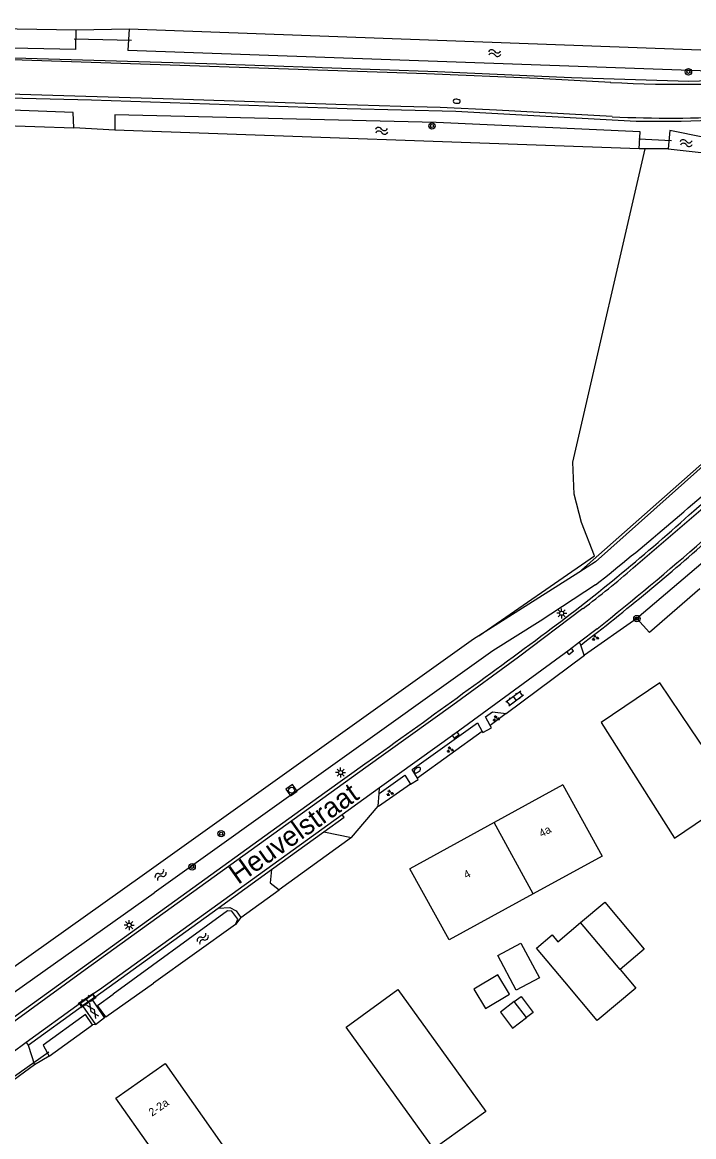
# Model space of a CAD drawing. Extents: x 136000 to 141000, y 400494 to 402006.
# Drawn here: x 137496.6 to 137580.5, y 400817.6 to 400956.8 of the extents above; entities that cross this region are included whole.
import ezdxf

# ---------------------------------------------------------------- set-up
doc = ezdxf.new("R2010")
doc.units = 0
for name, color, linetype in [('gg-anno-huisnummerreeks BGT', 7, 'Continuous'), ('gg-anno-openbare ruimte label', 7, 'Continuous'), ('gg-bbg-bijgebouw', 7, 'Continuous'), ('gg-bbg-gedigitaliseerde bebouwing', 7, 'Continuous'), ('gg-bbg-gedigitaliseerde bijgebouw', 7, 'Continuous'), ('gg-bbg-hoofdgebouw', 7, 'Continuous'), ('gg-bbg-luifel en loopbrug', 7, 'Continuous'), ('gg-bbg-tussenscheiding', 7, 'Continuous'), ('gg-knt-bronhoudergrens', 7, 'Continuous'), ('gg-knt-verharding', 7, 'Continuous'), ('gg-kntw-bovenkant insteek waterloop', 7, 'Continuous'), ('gg-kwrk-duiker nz buis', 7, 'Continuous'), ('gt-bbg-plantopografie pand', 7, 'Continuous'), ('gt-grn-groengrens', 7, 'Continuous'), ('gt-grn-vlakafsluiter', 7, 'Continuous'), ('gt-grn-weggrens', 7, 'Continuous'), ('gt-symb-boom', 7, 'Continuous'), ('gt-symb-brandkraan', 7, 'Continuous'), ('gt-symb-gesloten verharding', 7, 'Continuous'), ('gt-symb-groenvak', 7, 'Continuous'), ('gt-symb-klinker verharding', 7, 'Continuous'), ('gt-symb-kolk', 7, 'Continuous'), ('gt-symb-lichtmast', 7, 'Continuous'), ('gt-symb-rioolschacht', 7, 'Continuous'), ('gt-symb-watersymbool', 7, 'Continuous')]:
    doc.layers.add(name, color=color, linetype=linetype)

# ---------------------------------------------------------------- blocks, each defined once
blk = doc.blocks.new('gt0-WA')
at = {"layer": 'gt-symb-watersymbool'}
for centre, start, end in [((-0.32, 0.02), 28.0725, 151.9275), ((0.43, 0.42), 208.0725, 331.9275), ((-0.32, -0.43), 28.0725, 151.9275), ((0.43, -0.03), 208.0725, 331.9275)]:
    blk.add_arc(centre, 0.425, start, end, dxfattribs=at)
blk = doc.blocks.new('gt0-BOOM')
at = {"layer": 'gt-symb-boom'}
for radius in [0.4, 0.2]:
    blk.add_circle((0, 0), radius, dxfattribs=at)
blk = doc.blocks.new('gt0-GRVAK')
at = {"layer": 'gt-symb-groenvak'}
for p, q in [((-0.11, 0.19), (-0.23, 0.24)), ((-0.18, 0.15), (0.09, 0.15)), ((-0.09, 0.21), (-0.16, 0.32)), ((-0.05, 0.21), (-0.05, 0.39)), ((0, 0.21), (0.06, 0.32)), ((0.02, 0.19), (0.13, 0.24)), ((0.26, -0.05), (0.2, 0.06)), ((0.3, -0.05), (0.3, 0.13)), ((0.35, -0.05), (0.41, 0.06)), ((-0.24, -0.23), (-0.36, -0.18)), ((-0.32, -0.26), (-0.05, -0.26)), ((-0.23, -0.21), (-0.29, -0.09)), ((-0.18, -0.2), (-0.18, -0.02)), ((-0.14, -0.21), (-0.07, -0.09)), ((-0.12, -0.23), (0, -0.18)), ((0.24, -0.07), (0.12, -0.02)), ((0.17, -0.11), (0.44, -0.11)), ((0.37, -0.07), (0.49, -0.02))]:
    blk.add_line(p, q, dxfattribs=at)
blk = doc.blocks.new('gt0-KOLK')
at = {"layer": 'gt-symb-kolk'}
blk.add_lwpolyline([(0, 0), (0.38, 0), (0.38, 0.4), (-0.38, 0.4), (-0.38, 0), (0, 0)], dxfattribs=at)
blk = doc.blocks.new('gt0-BR')
at = {"layer": 'gt-symb-brandkraan'}
for centre, radius, start, end in [((-0.24, 0), 0.206, 107.5669, 252.4331), ((0.6, -2.66), 3, 106.892, 107.5669), ((0, -0.69), 0.938, 73.108, 106.892), ((-0.6, -2.66), 3, 72.4331, 73.108), ((0.24, 0), 0.206, 287.567, 72.4331), ((0.6, 2.66), 3, 252.4331, 253.108), ((0, 0.69), 0.938, 253.108, 286.8921), ((-0.6, 2.66), 3, 286.8921, 287.567)]:
    blk.add_arc(centre, radius, start, end, dxfattribs=at)
blk = doc.blocks.new('gt0-KL1')
at = {"layer": 'gt-symb-klinker verharding'}
for p, q in [((-1.15, 0.3), (1.15, 0.3)), ((-1, -0.3), (-1, 0.3)), ((-0.5, 0.3), (-0.5, 0.45)), ((0, -0.3), (0, 0.3)), ((0.5, 0.3), (0.5, 0.45)), ((1, -0.3), (1, 0.3)), ((-1.15, -0.3), (1.15, -0.3)), ((-0.5, -0.45), (-0.5, -0.3)), ((0.5, -0.45), (0.5, -0.3))]:
    blk.add_line(p, q, dxfattribs=at)
blk = doc.blocks.new('gt0-LMAST')
at = {"layer": 'gt-symb-lichtmast'}
for p, q in [((-0.18, 0.17), (-0.45, 0.44)), ((-0.01, 0.25), (-0.01, 0.62)), ((0.17, 0.17), (0.44, 0.44)), ((-0.26, 0), (-0.63, 0)), ((-0.18, -0.18), (-0.45, -0.45)), ((-0.01, -0.25), (-0.01, -0.63)), ((0.44, -0.45), (0.17, -0.18)), ((0.24, 0), (0.62, 0))]:
    blk.add_line(p, q, dxfattribs=at)
blk.add_circle((-0.01, 0), 0.25, dxfattribs=at)
blk = doc.blocks.new('gt0-GESVH1')
at = {"layer": 'gt-symb-gesloten verharding'}
for p, q in [((-0.99, -0.26), (0.01, 0.24)), ((0.01, -0.26), (-0.99, 0.24)), ((0.01, 0.24), (1.01, -0.26)), ((1.01, 0.24), (0.01, -0.26))]:
    blk.add_line(p, q, dxfattribs=at)
blk = doc.blocks.new('gt0-RS')
at = {"layer": 'gt-symb-rioolschacht'}
blk.add_lwpolyline([(-0.5, -0.5), (0.5, -0.5), (0.5, 0.5), (-0.5, 0.5)], close=True, dxfattribs=at)
blk.add_circle((0, 0), 0.375, dxfattribs=at)

msp = doc.modelspace()

# ---------------------------------------------------------------- linework, layer by layer
at = {"layer": 'gg-bbg-bijgebouw'}
for p, q in [((137576.29, 400874.25), (137568.97, 400869.29)), ((137568.97, 400869.29), (137578.16, 400854.85))]:
    msp.add_line(p, q, dxfattribs=at)
at = {"layer": 'gg-bbg-gedigitaliseerde bebouwing'}
for p, q in [((137569.09, 400852.59), (137560.45, 400847.89)), ((137549.95, 400842.13), (137545.07, 400851.01)), ((137560.45, 400847.89), (137549.95, 400842.13))]:
    msp.add_line(p, q, dxfattribs=at)
at = {"layer": 'gg-bbg-gedigitaliseerde bijgebouw'}
for p, q in [((137557.5, 400835.36), (137556.07, 400837.77)), ((137559.62, 400832.44), (137558.1, 400834.43))]:
    msp.add_line(p, q, dxfattribs=at)
for points in [[(137578.16, 400854.85), (137585.9, 400860.1), (137584.23, 400862.55), (137580.2, 400868.49), (137576.29, 400874.25)], [(137566.4, 400844.32), (137569.41, 400846.86), (137574.35, 400840.99), (137571.34, 400838.45)], [(137564.42, 400836.89), (137560.87, 400841.11), (137562.83, 400842.76), (137563.54, 400841.91), (137566.4, 400844.32)], [(137556.07, 400837.77), (137553.06, 400835.97), (137554.5, 400833.57), (137557.5, 400835.36)], [(137571.34, 400838.45), (137573.3, 400836.13), (137568.48, 400832.07), (137564.42, 400836.89)], [(137558.1, 400834.43), (137556.38, 400833.11), (137557.89, 400831.12), (137559.62, 400832.44)]]:
    msp.add_lwpolyline(points, dxfattribs=at)
at = {"layer": 'gg-bbg-hoofdgebouw'}
for p, q in [((137564.19, 400861.51), (137555.6, 400856.79)), ((137564.19, 400861.51), (137569.09, 400852.59)), ((137555.6, 400856.79), (137545.07, 400851.01))]:
    msp.add_line(p, q, dxfattribs=at)
msp.add_lwpolyline([(137526.17, 400810.02), (137517.38, 400803.78), (137509.94, 400814.35), (137512.57, 400816.3), (137508.31, 400822.37), (137514.45, 400826.68), (137526.17, 400810.02)], dxfattribs=at)
at = {"layer": 'gg-bbg-luifel en loopbrug'}
for points in [[(137556.05, 400840.18), (137558.94, 400841.73), (137561.26, 400837.4), (137558.36, 400835.85), (137556.05, 400840.18)], [(137558.1, 400834.43), (137558.96, 400835.08), (137560.47, 400833.09), (137559.62, 400832.44)]]:
    msp.add_lwpolyline(points, dxfattribs=at)
at = {"layer": 'gg-bbg-tussenscheiding'}
for p, q in [((137560.45, 400847.89), (137555.6, 400856.79)), ((137571.34, 400838.45), (137566.4, 400844.32))]:
    msp.add_line(p, q, dxfattribs=at)
at = {"layer": 'gg-knt-bronhoudergrens'}
msp.add_lwpolyline([(137553.66, 400880.12), (137568.13, 400890.11), (137566.51, 400894.27), (137565.59, 400897.84), (137565.45, 400901.81), (137574.49, 400940.97)], dxfattribs=at)
at = {"layer": 'gg-knt-verharding'}
for p, q in [((137568.46, 400881), (137566.28, 400879.34)), ((137566.41, 400878.96), (137566.28, 400879.34)), ((137566.86, 400877.73), (137566.41, 400878.96)), ((137557.11, 400870.42), (137566.87, 400877.7)), ((137566.87, 400877.7), (137566.86, 400877.73)), ((137541.24, 400861.12), (137536.6, 400857.78)), ((137541.1, 400858.83), (137541.2, 400860.45)), ((137527.74, 400850.92), (137534.28, 400855.64)), ((137534.28, 400855.64), (137537.76, 400854.95)), ((137521.07, 400846.1), (137527.74, 400850.92)), ((137505.68, 400834.98), (137521.07, 400846.1)), ((137503.88, 400834.25), (137505.41, 400835.34)), ((137505.32, 400834.73), (137504.13, 400833.91)), ((137505.68, 400834.98), (137505.32, 400834.73)), ((137505.9, 400833.87), (137505.32, 400834.73)), ((137505.41, 400835.34), (137505.68, 400834.98)), ((137503.88, 400834.25), (137497.09, 400829.31)), ((137497.33, 400828.97), (137504.13, 400833.91)), ((137504.13, 400833.91), (137503.88, 400834.25)), ((137504.13, 400833.91), (137505.74, 400831.57)), ((137506.88, 400832.43), (137505.9, 400833.87)), ((137505.74, 400831.57), (137506.88, 400832.43)), ((137497.09, 400829.31), (137491.51, 400825.24)), ((137497.09, 400829.31), (137497.33, 400828.97)), ((137497.33, 400828.97), (137498.12, 400826.55)), ((137498.12, 400826.55), (137494.22, 400823.67))]:
    msp.add_line(p, q, dxfattribs=at)
for points in [[(137570.16, 400949.26), (137561.01, 400949.76), (137547.12, 400950.33), (137495.31, 400952.08), (137477.3, 400952.5), (137462.01, 400952.81), (137439.37, 400953.14), (137423.35, 400953.16), (137407.55, 400952.92), (137391.64, 400952.55)], [(137590.51, 400949.74), (137587.88, 400949.62), (137579.93, 400949.4), (137565.26, 400949.82), (137548.49, 400950.61), (137519.69, 400951.58), (137480.03, 400952.76), (137466.62, 400953.03), (137447.11, 400953.37), (137435.02, 400953.42)], [(137570.34, 400944.99), (137555.89, 400945.81), (137548.86, 400946.12), (137543.92, 400946.24), (137535.81, 400946.52), (137514.23, 400947.22), (137479.7, 400948.27), (137454.54, 400948.79), (137430.93, 400949.02), (137411.71, 400948.82), (137397.83, 400948.51), (137379, 400947.98), (137362.1, 400947.61), (137348.36, 400947.33), (137327.61, 400947.16), (137320.81, 400946.99)], [(137399.49, 400948.03), (137415.54, 400948.42), (137433.55, 400948.57), (137451.68, 400948.38), (137505.23, 400947.08), (137537.22, 400946.03), (137550.82, 400945.66), (137573.36, 400944.42), (137578.96, 400944.43), (137585.04, 400944.65)], [(137580.55, 400895.74), (137605.31, 400917.28), (137619.09, 400929.53)], [(137572.98, 400888.61), (137586.09, 400899.88), (137596.96, 400909.34), (137607.76, 400918.81), (137619.05, 400928.82)], [(137566.7, 400883.53), (137558.63, 400877.45), (137550.43, 400871.48), (137539.55, 400863.68), (137504.45, 400838.41), (137492.59, 400829.8)], [(137566.28, 400879.34), (137564.98, 400878.33), (137550.66, 400867.88), (137541.24, 400861.12)], [(137555.1, 400868.92), (137554.49, 400870), (137555.37, 400870.64), (137557.11, 400870.42)], [(137545.99, 400862.34), (137545.35, 400863.42), (137553.49, 400869.26), (137554.08, 400868.18)], [(137554.08, 400868.18), (137554.16, 400868.03), (137555.26, 400868.65), (137555.1, 400868.92)], [(137539.7, 400864.3), (137534.42, 400860.52), (137495.12, 400832.14), (137492.3, 400830.08)], [(137541.2, 400860.45), (137544.41, 400862.74), (137545.14, 400861.61)], [(137545.14, 400861.61), (137546.08, 400862.18), (137545.99, 400862.34)], [(137536.6, 400857.78), (137506.24, 400835.92), (137505.41, 400835.34)], [(137534.28, 400855.64), (137536.82, 400857.46), (137536.6, 400857.78)], [(137527.74, 400850.92), (137527.6, 400849.27), (137528.73, 400848.41)], [(137521.07, 400846.1), (137522.56, 400846.17), (137523.32, 400845.79), (137523.94, 400844.94)]]:
    msp.add_lwpolyline(points, dxfattribs=at)
for centre, radius, start, end in [((137579.33, 401131.62), 182.59, 267.1199, 274.1755), ((137577.54, 401091.64), 146.83, 267.1908, 273.3201), ((137415.02, 401077.97), 246.18, 306.6998, 312.2504), ((137386.5, 401113.17), 295.33, 307.5308, 311.6849), ((137344.79, 401162.31), 359.39, 308.4887, 311.2374), ((137496.19, 400977.04), 117.12, 307.0164, 310.9661), ((136656.71, 402105.16), 1522.95, 305.4354, 306.47869)]:
    msp.add_arc(centre, radius, start, end, dxfattribs=at)
at = {"layer": 'gg-kntw-bovenkant insteek waterloop'}
for p, q in [((137441.44, 400956.78), (137503.33, 400955.85)), ((137509.95, 400955.97), (137509.81, 400953.26)), ((137509.95, 400955.97), (137587.63, 400953.09)), ((137503.3, 400953.36), (137503.33, 400955.85)), ((137587.87, 400950.5), (137509.81, 400953.26)), ((137573.73, 400940.97), (137508.18, 400943.31)), ((137577.36, 400940.98), (137582.23, 400940.42)), ((137566.17, 400888.05), (137553.66, 400880.12)), ((137581.32, 400885.99), (137575.02, 400880.53)), ((137575.02, 400880.53), (137573.44, 400882.28)), ((137494.29, 400834.68), (137513.1, 400848.04)), ((137522.26, 400845.78), (137507.95, 400835.36)), ((137523.24, 400844.08), (137513.01, 400836.73)), ((137507.05, 400832.54), (137513.01, 400836.73)), ((137499.96, 400827.61), (137505.37, 400831.52))]:
    msp.add_line(p, q, dxfattribs=at)
for points in [[(137503.3, 400953.36), (137441.4, 400954.68), (137441.44, 400956.78)], [(137503.04, 400943.61), (137502.95, 400945.53), (137464.48, 400946.96)], [(137404.58, 400943.94), (137464.01, 400944.93), (137503.04, 400943.61)], [(137573.73, 400940.97), (137573.86, 400943.1), (137548.36, 400944.25), (137508.16, 400945.2), (137508.18, 400943.31)], [(137582.23, 400940.42), (137581.9, 400942.39), (137577.56, 400943.24), (137577.36, 400940.98)], [(137615.2, 400929.81), (137592.08, 400910.55), (137568.27, 400889.39), (137566.17, 400888.05)], [(137626.69, 400925.34), (137625.42, 400927), (137595.51, 400901.05), (137573.44, 400882.28)], [(137568.28, 400886.5), (137561.35, 400881.94), (137555.41, 400878.27), (137513.1, 400848.04)], [(137553.66, 400880.12), (137553, 400879.7), (137511.59, 400850.16), (137492.76, 400836.78)], [(137523.24, 400844.08), (137523.53, 400844.74), (137522.79, 400845.72), (137522.26, 400845.78)], [(137507.05, 400832.54), (137505.98, 400833.93), (137507.95, 400835.36)], [(137505.37, 400831.52), (137504.5, 400832.81), (137499.22, 400828.98), (137499.96, 400827.61)]]:
    msp.add_lwpolyline(points, dxfattribs=at)
msp.add_arc((137331.37, 401183.85), 380.19, 308.5457, 312.0001, dxfattribs=at)
at = {"layer": 'gg-kwrk-duiker nz buis'}
for p, q in [((137510.27, 400954.49), (137503.1, 400954.66)), ((137577.76, 400941.96), (137573.69, 400942.16)), ((137492.62, 400823.02), (137499.9, 400828.14))]:
    msp.add_line(p, q, dxfattribs=at)
at = {"layer": 'gt-bbg-plantopografie pand'}
msp.add_lwpolyline([(137554.56, 400820.72), (137548.06, 400816.05), (137537.08, 400831.24), (137543.56, 400835.93), (137554.56, 400820.72)], dxfattribs=at)
at = {"layer": 'gt-grn-groengrens'}
for p, q in [((137503.33, 400955.85), (137509.95, 400955.97)), ((137508.18, 400943.31), (137503.04, 400943.61)), ((137574.49, 400940.97), (137573.73, 400940.97)), ((137577.36, 400940.98), (137574.49, 400940.97)), ((137566.17, 400888.05), (137614.47, 400930.64)), ((137573.44, 400882.28), (137566.87, 400877.7)), ((137557.11, 400870.42), (137555.1, 400868.92)), ((137554.08, 400868.18), (137545.99, 400862.34)), ((137545.14, 400861.61), (137541.12, 400858.81)), ((137541.1, 400858.83), (137541.12, 400858.81)), ((137537.76, 400854.95), (137528.73, 400848.41)), ((137523.94, 400844.94), (137523.24, 400844.08)), ((137507.05, 400832.54), (137506.88, 400832.43)), ((137505.74, 400831.57), (137505.37, 400831.52)), ((137499.96, 400827.61), (137498.12, 400826.55))]:
    msp.add_line(p, q, dxfattribs=at)
at = {"layer": 'gt-grn-vlakafsluiter'}
for p, q in [((137537.76, 400854.95), (137541.1, 400858.83)), ((137523.94, 400844.94), (137528.73, 400848.41))]:
    msp.add_line(p, q, dxfattribs=at)
at = {"layer": 'gt-grn-weggrens'}
msp.add_line((137541.2, 400860.45), (137541.24, 400861.12), dxfattribs=at)

# ---------------------------------------------------------------- block references
at = {"layer": 'gt-symb-boom'}
for p in [(137579.88, 400950.59), (137547.82, 400943.82), (137573.44, 400882.28), (137521.46, 400855.41), (137517.83, 400851.27)]:
    msp.add_blockref('gt0-BOOM', p, dxfattribs=at)
at = {"layer": 'gt-symb-brandkraan'}
for p, rotation in [((137550.91, 400946.91), 176.33074590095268), ((137545.99, 400863.35), -147.91563846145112)]:
    msp.add_blockref('gt0-BR', p, dxfattribs=dict(at, rotation=rotation))
at = {"layer": 'gt-symb-gesloten verharding', "rotation": -55.5475163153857}
msp.add_blockref('gt0-GESVH1', (137505.4, 400833.3), dxfattribs=at)
at = {"layer": 'gt-symb-groenvak'}
for p in [(137568.22, 400879.89), (137555.82, 400869.79), (137550.07, 400865.9), (137542.55, 400860.48)]:
    msp.add_blockref('gt0-GRVAK', p, dxfattribs=at)
at = {"layer": 'gt-symb-klinker verharding'}
for p, rotation in [((137558.17, 400872.32), 36.01052540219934), ((137504.71, 400834.59), 34.40523428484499)]:
    msp.add_blockref('gt0-KL1', p, dxfattribs=dict(at, rotation=rotation))
at = {"layer": 'gt-symb-kolk'}
for p, rotation in [((137564.98, 400878.33), -142.31606860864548), ((137550.66, 400867.88), -143.86315509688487)]:
    msp.add_blockref('gt0-KOLK', p, dxfattribs=dict(at, rotation=rotation))
at = {"layer": 'gt-symb-lichtmast'}
for p in [(137564.04, 400882.94), (137536.4, 400863.04), (137509.97, 400843.99)]:
    msp.add_blockref('gt0-LMAST', p, dxfattribs=at)
at = {"layer": 'gt-symb-rioolschacht', "rotation": 35.51769785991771}
msp.add_blockref('gt0-RS', (137530.26, 400860.84), dxfattribs=at)
at = {"layer": 'gt-symb-watersymbool'}
for p, rotation in [((137555.6, 400952.93), 3.897896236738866), ((137541.46, 400943.22), 3.897896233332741), ((137579.55, 400941.69), 3.897896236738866), ((137513.93, 400850.28), -135.64829798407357), ((137519.2, 400842.34), -135.64829798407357)]:
    msp.add_blockref('gt0-WA', p, dxfattribs=dict(at, rotation=rotation))

# ---------------------------------------------------------------- texts
at = {"layer": 'gg-anno-huisnummerreeks BGT'}
for s, rotation, p in [('4a', 28.7, (137561.53, 400854.92)), ('4', 28.7, (137552.11, 400849.74)), ('2-2a', 35.1, (137512.83, 400820.04))]:
    msp.add_text(s, height=1, rotation=rotation, dxfattribs=at).set_placement(p)
at = {"layer": 'gg-anno-openbare ruimte label'}
msp.add_text('Heuvelstraat', height=2.5, rotation=35.4, dxfattribs=at).set_placement((137523.59, 400849))

doc.saveas('drawing.dxf')
